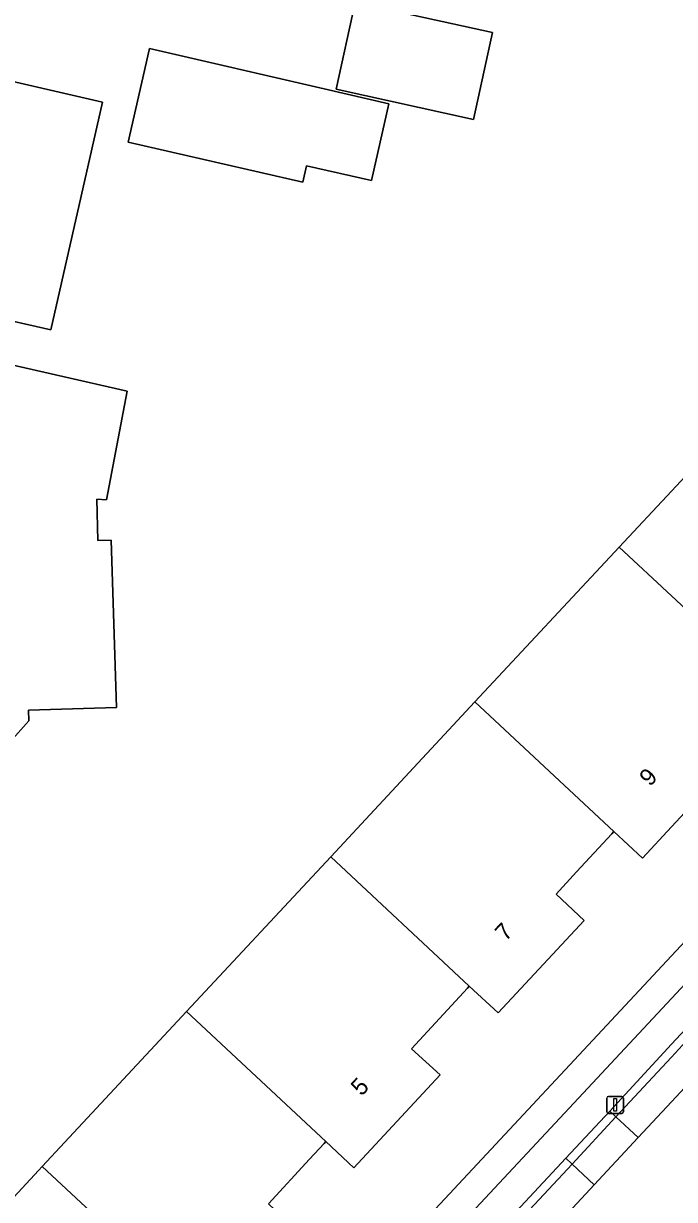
# Model space of a CAD drawing. Extents: x 159626 to 160723, y 388173 to 389416.
# Drawn here: x 160461.7 to 160500.2, y 388662.3 to 388731.8 of the extents above; entities that cross this region are included whole.
import ezdxf

# ---------------------------------------------------------------- set-up
doc = ezdxf.new("R2010")
doc.units = 0
for name, color, linetype in [('IMGEO_Erf', 7, 'Continuous'), ('IMGEO_Fietspad_gesloten', 7, 'Continuous'), ('IMGEO_Lichtmast', 7, 'Continuous'), ('IMGEO_Pand', 7, 'Continuous'), ('IMGEO_Pand_nummerreeks', 7, 'Continuous'), ('IMGEO_Parkeervlak_open', 7, 'Continuous'), ('IMGEO_Rijbaan_lokaal_gesloten', 7, 'Continuous'), ('IMGEO_Verkeerseiland_open', 7, 'Continuous'), ('IMGEO_Voetpad_open', 7, 'Continuous')]:
    doc.layers.add(name, color=color, linetype=linetype)

msp = doc.modelspace()

# ---------------------------------------------------------------- linework, layer by layer
at = {"layer": 'IMGEO_Erf'}
for points in [[(160480.191, 388727.881), (160481.317, 388733.008), (160489.44, 388731.224), (160488.315, 388726.097)], [(160478.451, 388723.365), (160478.23, 388722.39), (160467.905, 388724.753), (160469.17, 388730.28), (160479.48, 388727.9), (160483.315, 388727.015), (160482.29, 388722.495)], [(160463.345, 388713.662), (160459.419, 388714.553), (160454.543, 388715.66), (160455.779, 388721.049), (160455.278, 388721.171), (160455.357, 388721.488), (160455.861, 388721.373), (160456.39, 388723.629), (160455.892, 388723.741), (160457.163, 388729.237), (160462.037, 388728.12), (160466.4, 388727.12)], [(160466.638, 388703.63), (160466.049, 388703.669), (160466.127, 388701.22), (160466.907, 388701.245), (160467.22, 388691.36), (160462.03, 388691.195), (160462.05, 388690.57), (160460.779, 388689.15), (160458.25, 388689.06), (160456.86, 388690.35), (160456.775, 388691.874), (160455.12, 388691.781), (160454.713, 388700.729), (160455.987, 388700.774), (160457.439, 388700.826), (160457.06, 388709.508), (160455.948, 388709.451), (160455.811, 388712.787), (160460.687, 388711.676), (160467.854, 388710.044)]]:
    msp.add_lwpolyline(points, close=True, dxfattribs=at)
for points in [[(160459.203, 388660.352), (160462.612, 388664.011), (160462.835, 388664.25), (160471.352, 388673.393), (160479.877, 388682.543), (160488.394, 388691.686), (160496.912, 388700.829), (160500, 388704.143), (160505.43, 388709.971), (160513.954, 388719.121), (160522.465, 388728.257), (160523.293, 388727.489), (160523.4, 388727.604), (160527.642, 388732.157)], [(160467.475, 388641.82), (160500, 388676.697), (160547.944, 388728.109)], [(160503.374, 388687.933), (160500, 388684.308), (160498.283, 388682.463), (160496.603, 388684.03), (160496.483, 388683.9), (160494.397, 388681.646), (160493.19, 388680.341), (160494.853, 388678.785), (160489.761, 388673.321), (160488.062, 388674.906), (160487.944, 388674.778), (160484.648, 388671.19), (160486.336, 388669.65), (160481.246, 388664.174), (160479.594, 388665.714), (160479.483, 388665.594), (160478.629, 388664.669), (160476.197, 388662.035)]]:
    msp.add_lwpolyline(points, dxfattribs=at)
at = {"layer": 'IMGEO_Fietspad_gesloten'}
for points in [[(160511.032, 388683.253), (160513.548, 388685.996), (160519.417, 388692.263), (160521.973, 388695.041), (160527.978, 388701.444), (160530.559, 388704.208), (160536.514, 388710.576), (160539.1, 388713.34), (160549.226, 388724.422), (160547.973, 388725.59), (160500, 388674.178), (160467.549, 388639.396)], [(160470.407, 388639.908), (160476.726, 388646.444), (160479.313, 388649.223), (160485.033, 388655.356), (160487.622, 388658.137), (160493.765, 388664.729), (160496.359, 388667.51), (160500, 388671.477), (160502.247, 388673.874), (160504.855, 388676.634), (160511.032, 388683.253)]]:
    msp.add_lwpolyline(points, dxfattribs=at)
at = {"layer": 'IMGEO_Lichtmast'}
for p, q in [((160496.177, 388667.482), (160496.177, 388668.282)), ((160496.177, 388668.282), (160496.177, 388667.482)), ((160496.277, 388668.382), (160497.067, 388668.382)), ((160497.067, 388668.382), (160496.277, 388668.382)), ((160497.167, 388668.282), (160497.167, 388667.482)), ((160497.167, 388667.482), (160497.167, 388668.282)), ((160497.067, 388667.382), (160496.277, 388667.382)), ((160496.277, 388667.382), (160497.067, 388667.382))]:
    msp.add_line(p, q, dxfattribs=at)
msp.add_lwpolyline([(160496.597, 388668.257), (160496.747, 388668.257), (160496.747, 388667.507), (160496.597, 388667.507), (160496.597, 388668.257)], dxfattribs=at)
for centre, start, end in [((160496.277, 388668.282), 90, 180), ((160496.277, 388668.282), 90, 180), ((160497.067, 388668.282), 0, 90), ((160497.067, 388668.282), 360, 90), ((160496.277, 388667.482), 180, 270), ((160496.277, 388667.482), 180, 270), ((160497.067, 388667.482), 270, 0), ((160497.067, 388667.482), 270, 0)]:
    msp.add_arc(centre, 0.1, start, end, dxfattribs=at)
at = {"layer": 'IMGEO_Pand'}
for points in [[(160489.44, 388731.224), (160481.317, 388733.008), (160480.191, 388727.881), (160488.315, 388726.097)], [(160483.315, 388727.015), (160479.48, 388727.9), (160469.17, 388730.28), (160467.905, 388724.753), (160478.23, 388722.39), (160478.451, 388723.365), (160482.29, 388722.495)], [(160462.037, 388728.12), (160457.163, 388729.237), (160455.892, 388723.741), (160456.39, 388723.629), (160455.861, 388721.373), (160455.357, 388721.488), (160455.278, 388721.171), (160455.779, 388721.049), (160454.543, 388715.66), (160459.419, 388714.553), (160463.345, 388713.662), (160466.4, 388727.12)], [(160455.948, 388709.451), (160457.06, 388709.508), (160457.439, 388700.826), (160455.987, 388700.774), (160454.713, 388700.729), (160455.12, 388691.781), (160456.775, 388691.874), (160456.86, 388690.35), (160458.25, 388689.06), (160460.779, 388689.15), (160462.05, 388690.57), (160462.03, 388691.195), (160467.22, 388691.36), (160466.907, 388701.245), (160466.127, 388701.22), (160466.049, 388703.669), (160466.638, 388703.63), (160467.854, 388710.044), (160460.687, 388711.676), (160455.811, 388712.787)], [(160513.582, 388702.152), (160513.701, 388702.278), (160505.43, 388709.971), (160500, 388704.143), (160496.912, 388700.829), (160500, 388697.955), (160505.149, 388693.162), (160506.807, 388691.619), (160511.888, 388697.09), (160510.279, 388698.629)], [(160505.033, 388693.037), (160505.149, 388693.162), (160500, 388697.955), (160496.912, 388700.829), (160488.394, 388691.686), (160496.603, 388684.03), (160498.283, 388682.463), (160500, 388684.308), (160503.374, 388687.933), (160501.715, 388689.478), (160503.374, 388691.258)], [(160496.483, 388683.9), (160496.603, 388684.03), (160488.394, 388691.686), (160479.877, 388682.543), (160488.062, 388674.906), (160489.761, 388673.321), (160494.853, 388678.785), (160493.19, 388680.341), (160494.397, 388681.646)], [(160487.944, 388674.778), (160488.062, 388674.906), (160479.877, 388682.543), (160471.352, 388673.393), (160479.594, 388665.714), (160481.246, 388664.174), (160486.336, 388669.65), (160484.648, 388671.19)], [(160479.483, 388665.594), (160479.594, 388665.714), (160471.352, 388673.393), (160462.835, 388664.25), (160471.955, 388655.754), (160472.734, 388655.028), (160477.812, 388660.496), (160476.197, 388662.035), (160478.629, 388664.669)], [(160471.835, 388655.659), (160471.955, 388655.754), (160462.835, 388664.25), (160462.612, 388664.011), (160459.203, 388660.352), (160460.023, 388659.588), (160455.028, 388654.227), (160461.313, 388648.361), (160464.967, 388644.948), (160470.181, 388650.532), (160468.521, 388652.097), (160470.903, 388654.657)]]:
    msp.add_lwpolyline(points, close=True, dxfattribs=at)
at = {"layer": 'IMGEO_Parkeervlak_open'}
for points in [[(160503.935, 388672.303), (160502.61, 388673.531), (160500, 388670.71), (160496.724, 388667.169), (160498.03, 388665.95), (160500, 388668.068)], [(160498.03, 388665.95), (160496.724, 388667.169), (160494.131, 388664.387), (160495.439, 388663.165)], [(160495.439, 388663.165), (160494.131, 388664.387), (160487.987, 388657.797), (160489.304, 388656.569)]]:
    msp.add_lwpolyline(points, close=True, dxfattribs=at)
at = {"layer": 'IMGEO_Rijbaan_lokaal_gesloten'}
msp.add_lwpolyline([(160503.935, 388672.303), (160500, 388668.068), (160498.03, 388665.95), (160495.439, 388663.165), (160489.304, 388656.569)], dxfattribs=at)
at = {"layer": 'IMGEO_Verkeerseiland_open'}
for points in [[(160496.359, 388667.51), (160496.724, 388667.169), (160500, 388670.71), (160502.61, 388673.531), (160502.247, 388673.874), (160500, 388671.477)], [(160494.131, 388664.387), (160493.765, 388664.729), (160487.622, 388658.137), (160487.987, 388657.797)]]:
    msp.add_lwpolyline(points, close=True, dxfattribs=at)
at = {"layer": 'IMGEO_Voetpad_open'}
for points in [[(160549.55, 388729.657), (160547.944, 388728.109), (160500, 388676.697), (160467.475, 388641.82)], [(160465.214, 388641.227), (160467.549, 388639.396), (160500, 388674.178), (160547.973, 388725.59)]]:
    msp.add_lwpolyline(points, dxfattribs=at)
msp.add_lwpolyline([(160494.131, 388664.387), (160496.724, 388667.169), (160496.359, 388667.51), (160493.765, 388664.729)], close=True, dxfattribs=at)

# ---------------------------------------------------------------- texts
at = {"layer": 'IMGEO_Pand_nummerreeks'}
for s, rotation, p in [('9', 47.05702, (160498.738, 388686.651)), ('7', 47.02265, (160490.214, 388677.502)), ('5', 47.0914, (160481.697, 388668.361))]:
    msp.add_text(s, height=1, rotation=rotation, dxfattribs=at).set_placement(p)

doc.saveas('drawing.dxf')
